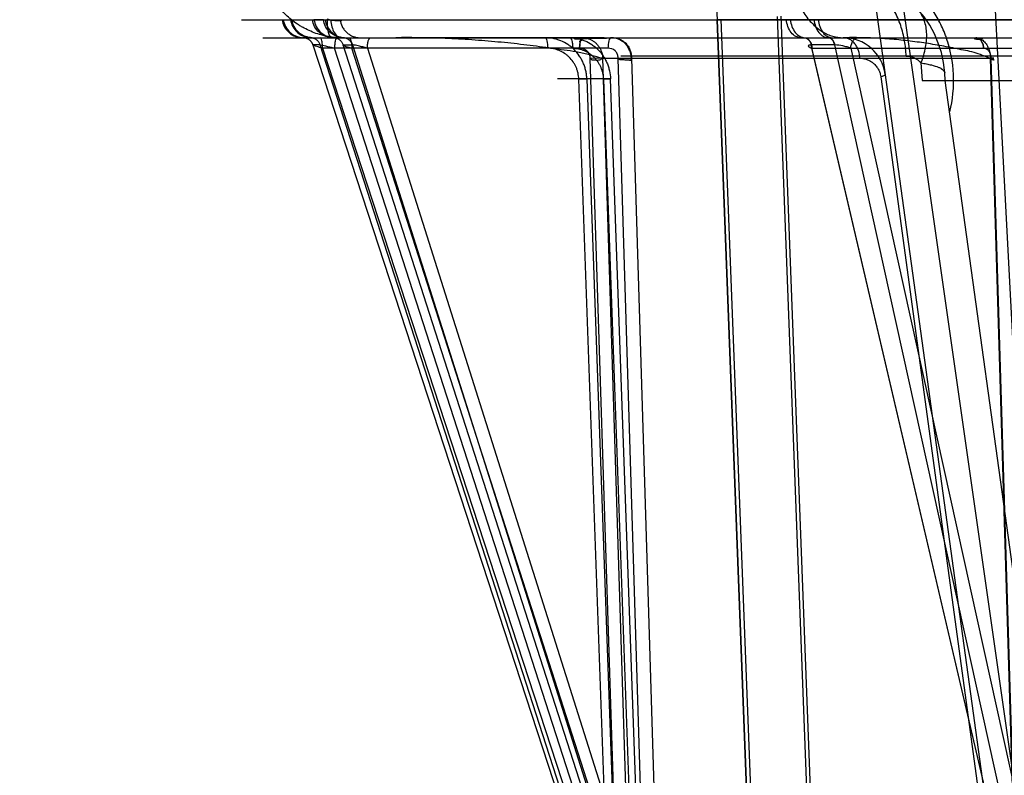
# Model space of a CAD drawing. Header units: millimetres. Extents: x 0 to 297, y 0 to 210.
# Tile 411 of 446: x 241.946 to 242.361, y 160.867 to 161.186. Entities that reach past the tile are written whole.
import ezdxf

# ---------------------------------------------------------------- set-up
doc = ezdxf.new("R2010")
doc.units = ezdxf.units.MM
doc.header["$LTSCALE"] = 16.335
doc.layers.get('0').update_dxf_attribs({"linetype": 'CONTINUOUS'})
for name, color, linetype in [('AXES_REF', 7, 'CONTINUOUS'), ('INTFCLR_1', 7, 'CONTINUOUS'), ('INTFCLR_144815', 7, 'CONTINUOUS'), ('INTFCLR_72935', 7, 'CONTINUOUS')]:
    doc.layers.add(name, color=color, linetype=linetype)

msp = doc.modelspace()

# ---------------------------------------------------------------- linework, layer by layer
at = {"color": 7, "linetype": 'Continuous'}
for centre, radius in [((241.415033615, 154.4105885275), 8.7262453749), ((241.415033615, 154.4105885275), 8.7255), ((241.415033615, 154.4105885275), 8.6696226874), ((241.415033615, 161.8787885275), 0.7695), ((241.415033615, 161.8787885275), 0.7515), ((241.415033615, 161.8787885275), 0.7272), ((241.415033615, 161.8787885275), 0.72), ((241.415033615, 161.8787885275), 0.7155), ((241.415033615, 161.8787885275), 0.693)]:
    msp.add_circle(centre, radius, dxfattribs=at)
at = {"color": 9, "linetype": 'Continuous'}
msp.add_circle((241.415033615, 161.8787885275), 0.747, dxfattribs=at)
at = {"color": 7, "linetype": 'Continuous'}
msp.add_arc((241.415033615, 154.4105885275), 8.64, 278.2771290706, 261.7228709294, dxfattribs=at)
at = {"layer": 'AXES_REF', "color": 9, "linetype": 'Continuous'}
msp.add_arc((241.415033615, 154.4105885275), 7.9600610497, 94.4118118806, 85.5881881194, dxfattribs=at)
at = {"layer": 'INTFCLR_1', "color": 6, "linetype": 'Continuous'}
for p, q in [((243.3263917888, 161.1861563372), (242.2401786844, 161.1861563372)), ((242.2401786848, 161.1861563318), (242.2868884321, 159.9635757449)), ((242.2401791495, 161.1861441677), (242.2417630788, 161.1862533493)), ((242.2417635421, 161.1862412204), (242.2884753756, 159.9636060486)), ((242.2782538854, 160.855222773), (242.2655581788, 161.1875200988)), ((242.279839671, 160.8552833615), (242.2671430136, 161.187605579))]:
    msp.add_line(p, q, dxfattribs=at)
msp.add_arc((242.7832852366, 161.2235885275), 0.5443949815, 179.5302673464, 183.9440080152, dxfattribs=at)
at = {"layer": 'INTFCLR_144815', "color": 9, "linetype": 'Continuous'}
for p, q in [((242.3784480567, 160.7740740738), (242.215237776, 161.9152143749)), ((242.3727039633, 160.7167535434), (242.2908841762, 161.3096670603)), ((242.0394927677, 161.1861806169), (242.2710559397, 161.1861789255)), ((242.0570536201, 161.1861772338), (242.0590711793, 161.1861772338)), ((242.0740164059, 161.1861772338), (242.0700302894, 161.1861772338)), ((242.0770810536, 161.1859727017), (242.0756125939, 161.1863574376)), ((242.2810272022, 161.1861772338), (242.2710561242, 161.1861772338)), ((242.2810270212, 161.1861789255), (242.5620922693, 161.1861806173)), ((242.0483819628, 161.1785885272), (243.5328808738, 161.1785885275)), ((242.0654895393, 161.1785874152), (242.0652302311, 161.1785885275)), ((242.0685668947, 161.1785873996), (242.0665377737, 161.1785875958)), ((242.0693139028, 161.1785885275), (242.0686191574, 161.1785874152)), ((242.0814706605, 161.1785885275), (242.0776901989, 161.1788242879)), ((242.0778935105, 161.1785885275), (242.0782998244, 161.1785874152)), ((242.0783618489, 161.1785873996), (242.0823003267, 161.1785873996)), ((242.2754826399, 161.1785885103), (242.2766694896, 161.1785874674)), ((242.2770404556, 161.1785873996), (242.2868923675, 161.1785873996)), ((242.2870556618, 161.1785873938), (242.2881608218, 161.1785881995)), ((242.069598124, 161.1755115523), (242.1914130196, 160.8027074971)), ((242.0726283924, 161.1755115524), (242.069598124, 161.1755115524)), ((242.1929795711, 160.8027074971), (242.0726283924, 161.1755115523)), ((242.0736498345, 161.1741277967), (242.1945604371, 160.8040912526)), ((242.1940694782, 161.1741277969), (242.0736498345, 161.1741277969)), ((242.1981514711, 160.8040912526), (242.0786937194, 161.1741277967)), ((242.0823480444, 161.1755115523), (242.0823166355, 161.1755119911)), ((242.2021373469, 160.8027074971), (242.0823480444, 161.1755115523)), ((242.0823480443, 161.1755115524), (242.0862865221, 161.1755115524)), ((242.2049042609, 160.8040912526), (242.0860042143, 161.1741277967)), ((242.086320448, 161.1755119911), (242.0862865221, 161.1755115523)), ((242.0862865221, 161.1755115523), (242.2041734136, 160.8027074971)), ((242.0925598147, 161.1741277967), (242.2095715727, 160.8040912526)), ((242.279883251, 161.1755115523), (242.2798024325, 161.1755119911)), ((242.3670132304, 160.8027074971), (242.279883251, 161.1755115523)), ((242.2897351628, 161.1755115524), (242.2798832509, 161.1755115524)), ((242.3666337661, 160.8040912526), (242.2801505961, 161.1741277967)), ((242.2801505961, 161.1741277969), (242.3689417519, 161.1741277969)), ((242.2898177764, 161.1755119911), (242.2897351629, 161.1755115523)), ((242.2897351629, 161.1755115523), (242.3721063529, 160.8027074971)), ((242.2965491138, 161.1741277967), (242.3783088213, 160.8040912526)), ((242.1864949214, 161.1697848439), (242.1981514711, 160.8040912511)), ((242.1918619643, 161.1699026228), (242.3554973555, 161.1699026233)), ((242.2043879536, 160.7771312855), (242.1918619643, 161.1699026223)), ((242.2095715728, 160.804091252), (242.1983596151, 161.1697848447)), ((243.3670721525, 161.1708503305), (242.1994983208, 161.1708503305)), ((242.2039410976, 161.169902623), (242.2159911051, 160.7771312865)), ((242.3672908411, 160.7771312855), (242.3554973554, 161.1699026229)), ((242.3556384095, 161.1697848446), (242.3666337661, 160.8040912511)), ((242.1951537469, 161.1612167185), (242.1728182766, 161.1612167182)), ((242.1817789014, 161.1610989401), (242.1852637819, 161.1612206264)), ((242.194560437, 160.8040912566), (242.1817789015, 161.1610989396)), ((242.1851729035, 161.1612167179), (242.198919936, 160.7771312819)), ((242.1921366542, 161.1610989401), (242.1951537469, 161.1612167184)), ((242.1921366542, 161.1610989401), (242.2049042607, 160.8040912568)), ((242.2088842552, 160.7771312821), (242.1951537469, 161.1612167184)), ((242.3091863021, 161.1621329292), (242.3698535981, 160.7171782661)), ((242.336431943, 161.1605885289), (242.3362124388, 161.1637275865)), ((242.3903472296, 160.7698871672), (242.3364319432, 161.1605885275))]:
    msp.add_line(p, q, dxfattribs=at)
at = {"layer": 'INTFCLR_144815', "color": 6, "linetype": 'Continuous'}
for p, q in [((242.3827853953, 160.7102319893), (242.349749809, 161.3405885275)), ((242.3261307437, 161.1679200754), (242.3266434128, 161.1605885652)), ((242.3266321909, 161.1605885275), (243.2399382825, 161.1605885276))]:
    msp.add_line(p, q, dxfattribs=at)
at = {"layer": 'INTFCLR_144815', "color": 7, "linetype": 'Continuous'}
for p, q in [((242.1918619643, 161.1699026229), (242.1864949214, 161.1697848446)), ((242.1983596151, 161.1697848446), (242.2039410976, 161.1699026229))]:
    msp.add_line(p, q, dxfattribs=at)
at = {"layer": 'INTFCLR_144815', "color": 9, "linetype": 'Continuous'}
msp.add_circle((242.7832852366, 160.7105885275), 0.4450735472, dxfattribs=at)
for centre, radius, start, end in [((242.2913220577, 161.1605885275), 0.045, 3.9999999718, 89.99999998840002), ((242.2932858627, 161.1605885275), 0.018, 7.856974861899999, 89.99999998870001), ((242.2867177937, 161.1605144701), 0.0532321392, 345.5760701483, 19.8482747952), ((242.7832852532, 160.7106670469), 0.4405735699, 359.9897887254, 180.0102113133)]:
    msp.add_arc(centre, radius, start, end, dxfattribs=at)
for points, knots in [([(242.0776901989, 161.1788242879), (242.0766542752, 161.1789505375), (242.0745942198, 161.1793037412), (242.0705607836, 161.1803980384), (242.0671716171, 161.1818525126), (242.0644315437, 161.1834146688), (242.0626304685, 161.1845522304), (242.0596095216, 161.1867575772), (242.056491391, 161.1897382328), (242.053784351, 161.1930906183), (242.0513555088, 161.1966848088), (242.0496337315, 161.200092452), (242.0484745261, 161.2031395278), (242.0477863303, 161.2052051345), (242.0468131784, 161.2088742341), (242.0463757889, 161.21211264), (242.0462682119, 161.2142743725)], [0, 0, 0, 0, 0.06096940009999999, 0.1218725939, 0.2439126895, 0.2749194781, 0.3061305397, 0.3683174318, 0.4931992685, 0.5566512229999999, 0.6198066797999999, 0.7463947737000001, 0.778407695, 0.8102573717, 0.8735491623, 1, 1, 1, 1]), ([(242.2697541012, 161.2142743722), (242.2697571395, 161.2137417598), (242.2697788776, 161.2126680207), (242.2698866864, 161.2104932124), (242.2701484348, 161.2077346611), (242.2706754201, 161.204411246), (242.271673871, 161.2000092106), (242.273461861, 161.1947404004), (242.27646178, 161.1890599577), (242.280174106, 161.1843951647), (242.2843837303, 161.1810075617), (242.2888161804, 161.1790212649), (242.291851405, 161.1785885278), (242.2932858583, 161.1785885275)], [0, 0, 0, 0, 0.0340774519, 0.0687006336, 0.1393008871, 0.2112464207, 0.2838353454, 0.4279363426, 0.5658356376, 0.6928549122, 0.8067642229, 0.908222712, 1, 1, 1, 1]), ([(242.3369081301, 161.1785885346), (242.336693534, 161.1791854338), (242.3360700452, 161.180827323), (242.3349223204, 161.1834547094), (242.3329137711, 161.1873651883), (242.3305841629, 161.1910376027), (242.3279724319, 161.194432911), (242.32524167, 161.1975868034), (242.321572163, 161.2011481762), (242.3175881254, 161.2042395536), (242.3142775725, 161.2063934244), (242.3109518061, 161.2083171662), (242.3050598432, 161.2111340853), (242.2988265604, 161.2130221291), (242.2934358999, 161.2139477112), (242.2898768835, 161.2143804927), (242.2871961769, 161.2145077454), (242.2854155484, 161.2145099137)], [0, 0, 0, 0, 0.0284645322, 0.0787984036, 0.1285671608, 0.2256500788, 0.273394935, 0.320708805, 0.412764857, 0.5023490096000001, 0.5465190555, 0.5899295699, 0.6746804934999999, 0.8391693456, 0.8798035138, 0.9200937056, 1, 1, 1, 1]), ([(242.319880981, 161.1708489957), (242.3198213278, 161.1729916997), (242.3193889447, 161.1773660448), (242.3177608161, 161.1838283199), (242.3150797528, 161.1900184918), (242.3114028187, 161.195542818), (242.3069057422, 161.2000506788), (242.3018613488, 161.2032955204), (242.2966010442, 161.2051808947), (242.29303368, 161.2055885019), (242.2913222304, 161.2055885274)], [0, 0, 0, 0, 0.1297853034, 0.2650928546, 0.4019477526, 0.5362419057, 0.6645323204, 0.7847508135, 0.8963762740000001, 1, 1, 1, 1]), ([(242.3261419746, 161.1679183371), (242.3270161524, 161.1700557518), (242.32834764, 161.1743291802), (242.3288605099, 161.1807323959), (242.3276703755, 161.1864900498), (242.3257024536, 161.1896746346), (242.324531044, 161.1909556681)], [0, 0, 0, 0, 0.2853258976, 0.5489449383, 0.7855214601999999, 1, 1, 1, 1]), ([(242.0565448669, 161.1861806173), (242.0567006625, 161.1851738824), (242.0573738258, 161.18313906), (242.0593809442, 161.1806009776), (242.0621464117, 161.1789564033), (242.0642318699, 161.1785885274), (242.06523027, 161.1785885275)], [0, 0, 0, 0, 0.2445646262, 0.5034961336, 0.7603132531, 1, 1, 1, 1]), ([(242.0570536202, 161.1861772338), (242.0572070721, 161.1851852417), (242.0578640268, 161.1831819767), (242.0598163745, 161.1806701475), (242.0625107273, 161.1790136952), (242.0645535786, 161.1786099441), (242.0655366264, 161.1785873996)], [0, 0, 0, 0, 0.2448636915, 0.5035720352, 0.7601332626, 1, 1, 1, 1]), ([(242.0601205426, 161.1861772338), (242.0602732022, 161.1851855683), (242.0609263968, 161.1831837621), (242.0628692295, 161.1806717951), (242.0655523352, 161.1790141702), (242.067587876, 161.1786099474), (242.0685668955, 161.1785873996)], [0, 0, 0, 0, 0.2453238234, 0.5042068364, 0.7605609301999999, 1, 1, 1, 1]), ([(242.069313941, 161.1785885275), (242.0683210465, 161.1785885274), (242.066245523, 161.1789570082), (242.0634952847, 161.1806032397), (242.0615010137, 161.1831415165), (242.060832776, 161.1851743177), (242.0606779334, 161.1861806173)], [0, 0, 0, 0, 0.2391081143, 0.4956418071, 0.7548115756, 1, 1, 1, 1]), ([(242.0778935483, 161.1785885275), (242.0769122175, 161.1785885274), (242.0748575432, 161.1789583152), (242.07213937, 161.1806080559), (242.070172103, 161.1831466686), (242.0695141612, 161.1851752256), (242.0693613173, 161.1861806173)], [0, 0, 0, 0, 0.2378777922, 0.4938117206, 0.7534896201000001, 1, 1, 1, 1]), ([(242.070030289, 161.1861772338), (242.0701808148, 161.1851865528), (242.070822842, 161.1831893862), (242.072736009, 161.1806771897), (242.0753833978, 161.1790158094), (242.0773957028, 161.1786099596), (242.0783618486, 161.1785873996)], [0, 0, 0, 0, 0.2468099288, 0.5062763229, 0.7619689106, 1, 1, 1, 1]), ([(242.0823003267, 161.1785873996), (242.0813394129, 161.178609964), (242.0793365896, 161.1790164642), (242.0767038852, 161.1806793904), (242.0748030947, 161.1831916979), (242.0741659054, 161.1851869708), (242.0740164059, 161.1861772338)], [0, 0, 0, 0, 0.2374611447, 0.4928806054, 0.7525812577, 1, 1, 1, 1]), ([(242.0747331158, 161.1861806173), (242.0748847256, 161.1851757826), (242.0755363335, 161.1831498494), (242.0774868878, 161.1806110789), (242.0801851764, 161.1789591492), (242.0822269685, 161.1785885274), (242.0832011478, 161.1785885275)], [0, 0, 0, 0, 0.2473359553, 0.5073333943, 0.762893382, 1, 1, 1, 1]), ([(242.0756125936, 161.1863574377), (242.0755582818, 161.1853976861), (242.0755420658, 161.1835777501), (242.0758993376, 161.1811957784), (242.0764569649, 161.1794579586), (242.0773375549, 161.1788207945), (242.0776901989, 161.1788242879)], [0, 0, 0, 0, 0.3484803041, 0.6566910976, 0.8721552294, 1, 1, 1, 1]), ([(242.0770810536, 161.1859727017), (242.0771675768, 161.1850164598), (242.0774822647, 161.1831824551), (242.07841592, 161.1807912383), (242.0797325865, 161.1790739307), (242.0809511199, 161.1785885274), (242.0814706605, 161.1785885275)], [0, 0, 0, 0, 0.3128997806, 0.6023182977, 0.8306885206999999, 1, 1, 1, 1]), ([(242.0810010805, 161.1861806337), (242.0811467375, 161.1861202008), (242.081319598, 161.1860483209), (242.08165221, 161.1858227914), (242.0813724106, 161.1856259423), (242.0809809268, 161.1856511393), (242.0803998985, 161.1856286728), (242.0797023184, 161.1856802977), (242.0785932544, 161.1857764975), (242.0777064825, 161.1858877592), (242.0770810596, 161.1859727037)], [0, 0, 0, 0, 0.08993598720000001, 0.1325084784, 0.163973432, 0.2400034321, 0.365637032, 0.4902748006, 0.6400393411, 1, 1, 1, 1]), ([(242.0810010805, 161.1861806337), (242.0811512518, 161.1851764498), (242.0816332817, 161.1836672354), (242.0827501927, 161.1818978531), (242.0838375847, 161.1807117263), (242.0851134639, 161.1797563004), (242.0869285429, 161.1788650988), (242.0884282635, 161.1785885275), (242.0893941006, 161.1785885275)], [0, 0, 0, 0, 0.247765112, 0.3777623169, 0.5086293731, 0.6381353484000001, 0.7643171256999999, 1, 1, 1, 1]), ([(242.2754822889, 161.1785885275), (242.2747656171, 161.1785885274), (242.2731828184, 161.1790090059), (242.2712373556, 161.1807436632), (242.2698883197, 161.1832582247), (242.2694480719, 161.1851934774), (242.2693400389, 161.1861806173)], [0, 0, 0, 0, 0.2031558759, 0.4438233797, 0.7185033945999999, 1, 1, 1, 1]), ([(242.2710561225, 161.1861772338), (242.271162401, 161.1852042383), (242.2715918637, 161.1832969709), (242.2729023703, 161.1808097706), (242.2747884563, 161.179070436), (242.2763341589, 161.1786103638), (242.2770404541, 161.1785873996)], [0, 0, 0, 0, 0.2814276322, 0.5559218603, 0.7968128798, 1, 1, 1, 1]), ([(242.2810272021, 161.1861772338), (242.2811310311, 161.1852050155), (242.2815501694, 161.1833018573), (242.2828306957, 161.1808174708), (242.2846764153, 161.1790746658), (242.2861989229, 161.1786103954), (242.2868923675, 161.1785873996)], [0, 0, 0, 0, 0.2833876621, 0.5588076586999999, 0.7989032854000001, 1, 1, 1, 1]), ([(242.2827773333, 161.1861806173), (242.2828824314, 161.1851945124), (242.2833092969, 161.183264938), (242.2846178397, 161.1807543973), (242.286508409, 161.1790144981), (242.2880599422, 161.1785885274), (242.2887589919, 161.1785885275)], [0, 0, 0, 0, 0.2841719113, 0.560120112, 0.7996850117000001, 1, 1, 1, 1]), ([(242.0654895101, 161.1785873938), (242.0659029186, 161.1785779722), (242.0667884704, 161.1784293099), (242.0680172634, 161.1777993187), (242.069011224, 161.1767852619), (242.0694335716, 161.1759425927), (242.069574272, 161.1755119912)], [0, 0, 0, 0, 0.2284497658, 0.488298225, 0.7497337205, 1, 1, 1, 1]), ([(242.069598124, 161.1755115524), (242.0694610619, 161.1759335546), (242.0690525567, 161.1767598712), (242.0680927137, 161.1777634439), (242.0668736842, 161.1784166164), (242.0659738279, 161.1785773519), (242.0655366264, 161.1785873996)], [0, 0, 0, 0, 0.2459579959, 0.5025142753, 0.7575816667, 1, 1, 1, 1]), ([(242.0685668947, 161.1785873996), (242.0690040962, 161.1785773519), (242.0699039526, 161.1784166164), (242.0711229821, 161.1777634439), (242.072082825, 161.1767598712), (242.0724913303, 161.1759335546), (242.0726283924, 161.1755115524)], [0, 0, 0, 0, 0.2424183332, 0.4974857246, 0.7540420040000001, 1, 1, 1, 1]), ([(242.068619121, 161.1785874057), (242.0690535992, 161.1785773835), (242.0699484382, 161.1784164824), (242.071159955, 161.1777628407), (242.0721133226, 161.1767591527), (242.0725186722, 161.1759336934), (242.072654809, 161.1755119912)], [0, 0, 0, 0, 0.2418507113, 0.4966336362, 0.7533977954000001, 1, 1, 1, 1]), ([(242.0736498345, 161.1741277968), (242.0736487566, 161.1746768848), (242.0735820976, 161.1759823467), (242.0734062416, 161.1773190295), (242.0729414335, 161.1785885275), (242.0726375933, 161.1785885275)], [0, 0, 0, 0, 0.3517099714, 0.8053801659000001, 1, 1, 1, 1]), ([(242.0782997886, 161.1785874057), (242.078732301, 161.1785773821), (242.079623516, 161.1784163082), (242.0808295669, 161.1777622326), (242.0817781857, 161.1767583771), (242.0821811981, 161.1759334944), (242.0823166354, 161.1755119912)], [0, 0, 0, 0, 0.241435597, 0.4960113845, 0.7529281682, 1, 1, 1, 1]), ([(242.0783618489, 161.1785873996), (242.0787911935, 161.178577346), (242.0796765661, 161.1784159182), (242.0808737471, 161.1777610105), (242.0818146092, 161.1767567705), (242.0822137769, 161.1759327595), (242.0823480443, 161.1755115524)], [0, 0, 0, 0, 0.2407574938, 0.4949964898, 0.7521636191, 1, 1, 1, 1]), ([(242.0797059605, 161.1785885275), (242.0795442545, 161.1785885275), (242.0791726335, 161.1780896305), (242.0789490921, 161.1771497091), (242.0787320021, 161.1757299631), (242.0786947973, 161.1746768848), (242.0786937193, 161.1741277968)], [0, 0, 0, 0, 0.1030238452, 0.3257261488, 0.6501721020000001, 1, 1, 1, 1]), ([(242.0862865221, 161.1755115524), (242.0861522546, 161.1759327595), (242.0857530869, 161.1767567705), (242.0848122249, 161.1777610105), (242.0836150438, 161.1784159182), (242.0827296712, 161.178577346), (242.0823003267, 161.1785873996)], [0, 0, 0, 0, 0.2478363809, 0.5050035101, 0.7592425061, 1, 1, 1, 1]), ([(242.0823674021, 161.1785873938), (242.0827678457, 161.1785779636), (242.083628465, 161.1784282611), (242.0848194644, 161.1777949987), (242.0857792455, 161.1767796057), (242.0861847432, 161.1759411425), (242.086320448, 161.1755119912)], [0, 0, 0, 0, 0.2256880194, 0.4839502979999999, 0.7463982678, 1, 1, 1, 1]), ([(242.0846885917, 161.1785885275), (242.0848801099, 161.1785885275), (242.0853523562, 161.1781503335), (242.0856779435, 161.1771510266), (242.0859508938, 161.1757396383), (242.0860028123, 161.1746772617), (242.0860042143, 161.1741277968)], [0, 0, 0, 0, 0.1184999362, 0.342563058, 0.6600231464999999, 1, 1, 1, 1]), ([(242.0925598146, 161.1741277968), (242.0925612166, 161.1746772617), (242.0926131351, 161.1757396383), (242.0928860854, 161.1771510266), (242.0932116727, 161.1781503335), (242.093683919, 161.1785885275), (242.0938754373, 161.1785885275)], [0, 0, 0, 0, 0.3399768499, 0.6574369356, 0.8815000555, 1, 1, 1, 1]), ([(242.1851729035, 161.1612167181), (242.1851524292, 161.1617955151), (242.185056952, 161.1629516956), (242.1847515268, 161.1646608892), (242.1842890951, 161.1663265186), (242.1836746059, 161.1679347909), (242.1829122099, 161.1694779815), (242.1817109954, 161.1714215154), (242.1802388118, 161.1731837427), (242.1785444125, 161.1747028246), (242.1767200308, 161.176045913), (242.1747114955, 161.1771163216), (242.1725873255, 161.1778750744), (242.1704033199, 161.1784220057), (242.1687148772, 161.1785885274), (242.1675937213, 161.1785885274)], [0, 0, 0, 0, 0.0636522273, 0.1272786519, 0.1905553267, 0.2533514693, 0.3162261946, 0.3794300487, 0.5041732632, 0.5667937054, 0.6292153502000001, 0.7528420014, 0.8150931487, 0.8767798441, 1, 1, 1, 1]), ([(242.1675937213, 161.1785885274), (242.1677554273, 161.1785885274), (242.1681267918, 161.1780899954), (242.1684744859, 161.176639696), (242.1686038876, 161.1751847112), (242.1686059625, 161.1741277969)], [0, 0, 0, 0, 0.1031172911, 0.3260215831, 1, 1, 1, 1]), ([(242.1778841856, 161.1785885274), (242.1780757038, 161.1785885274), (242.1785479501, 161.1781503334), (242.1788735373, 161.1771510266), (242.1791464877, 161.1757396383), (242.1791984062, 161.1746772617), (242.1791998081, 161.1741277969)], [0, 0, 0, 0, 0.1184999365, 0.3425630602, 0.6600231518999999, 1, 1, 1, 1]), ([(242.1778841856, 161.1785885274), (242.1789853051, 161.1785885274), (242.1806443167, 161.1784217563), (242.1827886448, 161.1778748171), (242.1848764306, 161.1771153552), (242.186849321, 161.1760440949), (242.188639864, 161.1747018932), (242.190305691, 161.1731813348), (242.1917513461, 161.1714188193), (242.1929305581, 161.1694768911), (242.1936796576, 161.1679338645), (242.1942838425, 161.166325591), (242.19489079, 161.1641029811), (242.1951130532, 161.1623725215), (242.1951537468, 161.1612167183)], [0, 0, 0, 0, 0.1221239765, 0.1833231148, 0.2451474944, 0.368174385, 0.4304444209, 0.4930212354, 0.6180007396, 0.6814780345, 0.7447153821, 0.8079506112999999, 0.8717316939, 1, 1, 1, 1]), ([(242.1953851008, 161.1785885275), (242.1951935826, 161.1785885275), (242.1947215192, 161.1781504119), (242.1942263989, 161.1766375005), (242.1940721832, 161.1751879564), (242.1940694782, 161.1741277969)], [0, 0, 0, 0, 0.1186746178, 0.3430680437, 1, 1, 1, 1]), ([(242.2768596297, 161.1785885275), (242.2772747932, 161.1785885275), (242.2781972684, 161.1783349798), (242.2792986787, 161.1772886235), (242.2799899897, 161.175801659), (242.2801470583, 161.1746820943), (242.2801505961, 161.1741277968)], [0, 0, 0, 0, 0.2049234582, 0.4499630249, 0.7263948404, 1, 1, 1, 1]), ([(242.2768807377, 161.1785874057), (242.2775498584, 161.178566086), (242.2786085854, 161.1779727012), (242.2794273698, 161.1767133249), (242.2797063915, 161.1759229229), (242.2798024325, 161.1755119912)], [0, 0, 0, 0, 0.4471117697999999, 0.7181555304, 1, 1, 1, 1]), ([(242.2770404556, 161.1785873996), (242.2776950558, 161.1785659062), (242.2787299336, 161.1779631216), (242.2795193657, 161.1767099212), (242.2797899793, 161.175921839), (242.2798832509, 161.1755115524)], [0, 0, 0, 0, 0.4431126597, 0.7153355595, 1, 1, 1, 1]), ([(242.2897351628, 161.1755115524), (242.2896418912, 161.175921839), (242.2893712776, 161.1767099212), (242.2885818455, 161.1779631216), (242.2875469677, 161.1785659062), (242.2868923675, 161.1785873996)], [0, 0, 0, 0, 0.2846644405, 0.5568873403, 1, 1, 1, 1]), ([(242.2870556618, 161.1785873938), (242.2873396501, 161.1785778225), (242.2879790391, 161.1784109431), (242.2888151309, 161.1777426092), (242.2894620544, 161.1767278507), (242.289725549, 161.175929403), (242.2898177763, 161.1755119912)], [0, 0, 0, 0, 0.1930396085, 0.4342256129, 0.709588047, 1, 1, 1, 1]), ([(242.3003971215, 161.1699026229), (242.3003669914, 161.1709939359), (242.3000810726, 161.1726583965), (242.2992018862, 161.1746951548), (242.2982863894, 161.176076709), (242.2971667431, 161.177203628), (242.2959106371, 161.1780150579), (242.2946005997, 161.1784865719), (242.2937120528, 161.1785885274), (242.2932858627, 161.1785885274)], [0, 0, 0, 0, 0.2650255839, 0.4021141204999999, 0.5365566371, 0.6648897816, 0.7850483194, 0.8965390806, 1, 1, 1, 1]), ([(242.2965491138, 161.1741277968), (242.2965526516, 161.1746820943), (242.2967097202, 161.175801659), (242.2974010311, 161.1772886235), (242.2985024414, 161.1783349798), (242.2994249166, 161.1785885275), (242.29984008, 161.1785885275)], [0, 0, 0, 0, 0.2736051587, 0.5500369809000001, 0.7950765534, 1, 1, 1, 1]), ([(242.0736498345, 161.1741277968), (242.0730360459, 161.1743012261), (242.0721055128, 161.1745496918), (242.0707013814, 161.1750303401), (242.0702551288, 161.1751016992), (242.0694364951, 161.175512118), (242.069574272, 161.1755119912)], [0, 0, 0, 0, 0.4427968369, 0.7127995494, 0.904350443, 1, 1, 1, 1]), ([(242.072654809, 161.1755119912), (242.0734057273, 161.175511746), (242.0747560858, 161.1751161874), (242.0767633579, 161.1746615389), (242.0780345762, 161.1743139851), (242.0786937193, 161.1741277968)], [0, 0, 0, 0, 0.3633821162, 0.6685484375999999, 1, 1, 1, 1]), ([(242.0823166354, 161.1755119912), (242.0822701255, 161.175511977), (242.0821305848, 161.1755144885), (242.0822913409, 161.1753387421), (242.0825262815, 161.1752720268), (242.0829560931, 161.1750770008), (242.0835354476, 161.1748844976), (242.0845688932, 161.174543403), (242.0854088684, 161.1742989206), (242.0860042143, 161.1741277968)], [0, 0, 0, 0, 0.0330518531, 0.05555442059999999, 0.1207857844, 0.2291629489, 0.3773675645, 0.5597925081, 1, 1, 1, 1]), ([(242.0925598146, 161.1741277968), (242.0919058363, 161.1743163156), (242.0906285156, 161.1746652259), (242.0885563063, 161.1751346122), (242.087130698, 161.1755124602), (242.086320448, 161.1755119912)], [0, 0, 0, 0, 0.3191995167, 0.6199993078, 1, 1, 1, 1]), ([(242.1817789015, 161.1610989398), (242.1817633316, 161.1615330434), (242.1816915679, 161.1624001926), (242.1814620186, 161.1636820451), (242.1811150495, 161.1649312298), (242.1806543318, 161.1661374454), (242.1800828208, 161.1672948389), (242.1791825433, 161.168752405), (242.1780792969, 161.1700740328), (242.176809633, 161.1712134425), (242.1754428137, 161.1722207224), (242.173938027, 161.173023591), (242.1723465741, 161.1735925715), (242.1707106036, 161.1740028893), (242.1694457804, 161.1741277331), (242.1686059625, 161.1741277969)], [0, 0, 0, 0, 0.06368698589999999, 0.1273487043, 0.1906592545, 0.2534864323, 0.3163881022, 0.3796133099, 0.5043786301, 0.5669993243, 0.6294132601, 0.7529997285, 0.8152204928, 0.8768701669, 1, 1, 1, 1]), ([(242.1791998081, 161.1741277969), (242.1800242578, 161.1741277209), (242.1812665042, 161.174002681), (242.1828720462, 161.1735923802), (242.1844356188, 161.1730228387), (242.1859131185, 161.1722193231), (242.1872540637, 161.1712127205), (242.1885019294, 161.1700721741), (242.1895849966, 161.1687503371), (242.1904685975, 161.1672940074), (242.1910300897, 161.1661367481), (242.1914828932, 161.1649304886), (242.1919385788, 161.1632636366), (242.1921056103, 161.161965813), (242.1921366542, 161.16109894)], [0, 0, 0, 0, 0.1220026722, 0.1831508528, 0.2449324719, 0.3679051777, 0.430164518, 0.492741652, 0.6177529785, 0.6812600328, 0.744534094, 0.8078110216, 0.8716372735, 1, 1, 1, 1]), ([(242.182120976, 161.1741277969), (242.182398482, 161.1741453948), (242.1832259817, 161.1741203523), (242.1845518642, 161.1736626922), (242.1860883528, 161.1722842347), (242.1865556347, 161.17072061), (242.1864949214, 161.1697848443)], [0, 0, 0, 0, 0.120950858, 0.3579856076, 0.5921087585, 1, 1, 1, 1]), ([(242.1983596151, 161.1697848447), (242.1983728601, 161.1699902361), (242.1983393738, 161.1706739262), (242.1980487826, 161.1718757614), (242.1968270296, 161.1735981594), (242.1951196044, 161.1741957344), (242.1940694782, 161.1741277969)], [0, 0, 0, 0, 0.0907795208, 0.3008562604, 0.5358557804, 1, 1, 1, 1]), ([(242.2798024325, 161.1755119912), (242.2796197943, 161.1755119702), (242.2792991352, 161.175501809), (242.2789161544, 161.1754329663), (242.2786291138, 161.1753263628), (242.2785489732, 161.174932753), (242.2792843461, 161.1745310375), (242.2797729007, 161.1742797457), (242.2801505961, 161.1741277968)], [0, 0, 0, 0, 0.1693081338, 0.2927233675, 0.37142196, 0.4259901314, 0.6225990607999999, 1, 1, 1, 1]), ([(242.2965491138, 161.1741277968), (242.2960350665, 161.1743359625), (242.2949086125, 161.174702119), (242.2926761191, 161.1752422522), (242.2909356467, 161.1755122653), (242.2898177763, 161.1755119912)], [0, 0, 0, 0, 0.2412179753, 0.51379011, 1, 1, 1, 1]), ([(242.3525432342, 161.1741277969), (242.3531280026, 161.1741808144), (242.3542291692, 161.173756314), (242.3553912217, 161.1721339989), (242.3556730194, 161.1707039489), (242.3556384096, 161.1697848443)], [0, 0, 0, 0, 0.2987898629, 0.5319665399, 1, 1, 1, 1]), ([(242.3003971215, 161.1699026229), (242.3008319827, 161.1699021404), (242.3017098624, 161.1698374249), (242.3030162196, 161.1695367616), (242.304313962, 161.1690208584), (242.3055833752, 161.1682574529), (242.3067946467, 161.167212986), (242.3077802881, 161.1659739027), (242.3085276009, 161.1646039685), (242.308970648, 161.1633366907), (242.3091385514, 161.162486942), (242.3091863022, 161.1621329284)], [0, 0, 0, 0, 0.1020153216, 0.2056011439, 0.3133269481, 0.4282884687, 0.5514989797, 0.686601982, 0.7973073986, 0.9161988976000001, 1, 1, 1, 1]), ([(242.319880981, 161.1708489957), (242.3204211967, 161.1708475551), (242.3215224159, 161.1707349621), (242.3230070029, 161.1702627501), (242.3246258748, 161.1693954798), (242.3256067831, 161.1685467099), (242.3261419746, 161.1679183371)], [0, 0, 0, 0, 0.2277917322, 0.4631844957, 0.6519571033, 1, 1, 1, 1]), ([(242.3091863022, 161.1621329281), (242.3096813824, 161.1622721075), (242.3102212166, 161.1624625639), (242.3111454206, 161.1628423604), (242.311116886, 161.163049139)], [0, 0, 0, 0, 0.7112927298, 1, 1, 1, 1])]:
    msp.add_open_spline(points, degree=3, knots=knots, dxfattribs=at)
at = {"layer": 'INTFCLR_144815', "color": 7, "linetype": 'Continuous'}
for points, knots in [([(242.182120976, 161.1741277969), (242.182121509, 161.1743993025), (242.1821471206, 161.1749461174), (242.1821406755, 161.1756425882), (242.1822988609, 161.1761687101), (242.1823421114, 161.1766003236), (242.1820554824, 161.1769847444), (242.1824076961, 161.1773307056), (242.182768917, 161.1774026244), (242.1830488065, 161.1775341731), (242.18327226, 161.1775797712), (242.1832563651, 161.1777939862), (242.182860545, 161.1777925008), (242.1823679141, 161.1779119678), (242.1815654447, 161.1779395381), (242.180750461, 161.17805023), (242.1802153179, 161.1780063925), (242.1796597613, 161.1782364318), (242.1813080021, 161.1781783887), (242.1824135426, 161.1783135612), (242.1854799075, 161.1783047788), (242.1888427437, 161.1783629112), (242.1907699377, 161.1783890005), (242.1941540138, 161.1784275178), (242.1919773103, 161.1784863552), (242.1904474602, 161.178482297), (242.1874260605, 161.1785041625), (242.183499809, 161.1785123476), (242.1758616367, 161.1785305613), (242.1646795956, 161.1785450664), (242.1428944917, 161.1785660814), (242.1344463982, 161.1785768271), (242.1009799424, 161.1785885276), (242.1055627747, 161.1785885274)], [0, 0, 0, 0, 0.007462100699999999, 0.0150948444, 0.0189184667, 0.0225087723, 0.0268646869, 0.0294230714, 0.0342935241, 0.0367984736, 0.0385132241, 0.0393126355, 0.0417044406, 0.0469319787, 0.0548130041, 0.0630767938, 0.0691687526, 0.0706075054, 0.0766167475, 0.09247972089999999, 0.119737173, 0.1522665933, 0.1805131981, 0.1949066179, 0.2039486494, 0.2202439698, 0.2459851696, 0.2823688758, 0.3302820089, 0.4540650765, 0.5989237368, 0.8740449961, 1, 1, 1, 1]), ([(242.1918619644, 161.1699026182), (242.1902147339, 161.1701858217), (242.1869509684, 161.171183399), (242.181997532, 161.1724814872), (242.1768525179, 161.1731377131), (242.1717078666, 161.1739189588), (242.1664807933, 161.1746248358), (242.1593853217, 161.175543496), (242.1503578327, 161.1765411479), (242.1393662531, 161.1775182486), (242.1300811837, 161.1780844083), (242.1225833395, 161.1783949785), (242.1150270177, 161.1785948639), (242.1093504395, 161.1786243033), (242.1055627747, 161.1785885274)], [0, 0, 0, 0, 0.0576705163, 0.1174218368, 0.1765000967, 0.2363686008, 0.2970295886, 0.3584716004, 0.4832405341, 0.6103802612, 0.7391897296, 0.8041660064, 0.8693032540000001, 1, 1, 1, 1]), ([(242.1831332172, 161.1785885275), (242.1826378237, 161.1785885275), (242.1824277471, 161.1772827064), (242.1821673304, 161.1759211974), (242.1821223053, 161.1748048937), (242.182120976, 161.1741277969)], [0, 0, 0, 0, 0.3188407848, 0.5642120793, 1, 1, 1, 1]), ([(242.1831332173, 161.1785885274), (242.1835362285, 161.1785885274), (242.1843511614, 161.1785304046), (242.1855575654, 161.1782669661), (242.1867284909, 161.1778256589), (242.1878305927, 161.1772146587), (242.1888271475, 161.1764556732), (242.1896974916, 161.1755730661), (242.1904319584, 161.1745884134), (242.1910272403, 161.1735119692), (242.1914751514, 161.1723571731), (242.1917650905, 161.1711464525), (242.1918483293, 161.170317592), (242.1918619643, 161.1699026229)], [0, 0, 0, 0, 0.08885821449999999, 0.1794212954, 0.271355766, 0.3637659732, 0.4562903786, 0.5465939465, 0.6361949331, 0.7263012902, 0.8169838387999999, 0.9084558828, 1, 1, 1, 1]), ([(242.1953851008, 161.1785885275), (242.1959274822, 161.1786238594), (242.1970188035, 161.1785873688), (242.198600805, 161.1782029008), (242.2000663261, 161.1775102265), (242.2013551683, 161.1765384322), (242.2024257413, 161.1753265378), (242.2032340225, 161.1739258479), (242.2037166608, 161.172501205), (242.2039214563, 161.1711470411), (242.2039678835, 161.1703133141), (242.2039410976, 161.169902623)], [0, 0, 0, 0, 0.1183927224, 0.2359480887, 0.3522620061, 0.4690286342, 0.5851307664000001, 0.7021267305, 0.8190587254, 0.9103525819, 1, 1, 1, 1]), ([(242.2039410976, 161.1699026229), (242.203928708, 161.1702908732), (242.2038561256, 161.1710641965), (242.2036055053, 161.1722000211), (242.2032169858, 161.1732939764), (242.2026949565, 161.1743294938), (242.2020477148, 161.1752870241), (242.2012943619, 161.1761398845), (242.2004545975, 161.1768740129), (242.1995461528, 161.1774832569), (242.1985745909, 161.1779674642), (242.1975473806, 161.1783221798), (242.1964784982, 161.1785396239), (242.1957496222, 161.1785885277), (242.1953851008, 161.1785885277)], [0, 0, 0, 0, 0.08648517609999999, 0.1724113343, 0.2583405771, 0.344272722, 0.4299140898, 0.5149575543, 0.5969115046, 0.6775825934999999, 0.7578285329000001, 0.8379305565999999, 0.9188418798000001, 1, 1, 1, 1]), ([(242.3554973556, 161.1699026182), (242.3543246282, 161.1701904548), (242.3520616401, 161.1711811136), (242.3486161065, 161.172471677), (242.3449726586, 161.1731389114), (242.3413695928, 161.1739181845), (242.3377025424, 161.1746246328), (242.332729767, 161.1755424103), (242.3263986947, 161.1765400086), (242.318685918, 161.1775174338), (242.3121657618, 161.1780842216), (242.3069021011, 161.1783949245), (242.3015998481, 161.178594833), (242.2976154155, 161.1786243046), (242.2949577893, 161.1785885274)], [0, 0, 0, 0, 0.0589493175, 0.1199639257, 0.1792541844, 0.2392759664, 0.3000367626, 0.361521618, 0.486143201, 0.6128546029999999, 0.7409850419, 0.8055541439, 0.8702484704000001, 1, 1, 1, 1]), ([(242.2949577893, 161.1785885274), (242.2971523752, 161.1785885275), (242.3044814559, 161.1785807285), (242.3178501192, 161.1785710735), (242.3317726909, 161.1785536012), (242.3416994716, 161.1785359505), (242.3466582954, 161.1785240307), (242.3502263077, 161.1785136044), (242.3539548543, 161.1784979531), (242.3556496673, 161.1784827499), (242.3578325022, 161.1784573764), (242.3558339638, 161.178347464), (242.3544832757, 161.1783735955), (242.3521589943, 161.1783091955), (242.3506681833, 161.1783021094), (242.3495030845, 161.1782121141), (242.3490129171, 161.1782525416), (242.3486055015, 161.1781258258), (242.3490568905, 161.1780732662), (242.349351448, 161.1780337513), (242.3499286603, 161.1779810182), (242.3505110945, 161.1779259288), (242.3510500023, 161.1778630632), (242.3521261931, 161.1777287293), (242.3514624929, 161.1773135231), (242.3516751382, 161.1768684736), (242.3522272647, 161.1764355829), (242.3523978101, 161.1753459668), (242.3525405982, 161.1745408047), (242.3525432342, 161.1741277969)], [0, 0, 0, 0, 0.08407638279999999, 0.2807683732, 0.51231809, 0.6168652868, 0.6620796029, 0.7009677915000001, 0.7573227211, 0.7882943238, 0.7986660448, 0.8041348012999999, 0.8434049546, 0.8676532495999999, 0.8886045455, 0.9024917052, 0.9095948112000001, 0.9112740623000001, 0.9140174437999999, 0.9196754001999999, 0.9269954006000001, 0.934702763, 0.9415223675, 0.9519314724, 0.9569555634, 0.9614880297, 0.9678454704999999, 0.9841770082, 1, 1, 1, 1]), ([(242.3525432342, 161.1741277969), (242.3525402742, 161.1745915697), (242.3524334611, 161.1755014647), (242.3519683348, 161.1767480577), (242.3510734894, 161.1780277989), (242.349953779, 161.1785885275), (242.3492522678, 161.1785885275)], [0, 0, 0, 0, 0.229956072, 0.4497148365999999, 0.65217135, 1, 1, 1, 1]), ([(242.3492522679, 161.1785885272), (242.3498361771, 161.1785885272), (242.3510746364, 161.1783262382), (242.3527061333, 161.1772240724), (242.3537842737, 161.175859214), (242.3544700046, 161.1745703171), (242.3548948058, 161.1734963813), (242.3552153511, 161.1723456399), (242.3554244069, 161.1711397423), (242.3554860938, 161.1703167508), (242.3554973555, 161.1699026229)], [0, 0, 0, 0, 0.1494417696, 0.3141290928, 0.4942274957, 0.588764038, 0.6872546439, 0.7891599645, 0.8939717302, 1, 1, 1, 1]), ([(242.1864949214, 161.1697848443), (242.186818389, 161.1697645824), (242.1872503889, 161.1691308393), (242.188220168, 161.1692877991), (242.1892828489, 161.1691207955), (242.1904453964, 161.1691247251), (242.1913069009, 161.1695614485), (242.1916944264, 161.1699095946), (242.1918619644, 161.1699026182)], [0, 0, 0, 0, 0.1719196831, 0.3249732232, 0.4798254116, 0.7531766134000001, 0.9110524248, 1, 1, 1, 1]), ([(242.2039410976, 161.169902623), (242.2039023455, 161.1699038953), (242.2038700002, 161.1697335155), (242.203822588, 161.169557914), (242.2037599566, 161.1692965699), (242.2037224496, 161.1690310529), (242.2034376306, 161.1688939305), (242.2031101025, 161.1691899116), (242.2025062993, 161.169059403), (242.2017680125, 161.1691691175), (242.2010013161, 161.1691711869), (242.2002811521, 161.1692868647), (242.1996126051, 161.1691676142), (242.1989380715, 161.1693725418), (242.1985960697, 161.1697697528), (242.1983596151, 161.1697848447)], [0, 0, 0, 0, 0.0181692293, 0.05676840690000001, 0.1021180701, 0.1399019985, 0.1767714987, 0.2232405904, 0.3231151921, 0.443117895, 0.5764946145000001, 0.6806129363, 0.7827433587, 0.8889707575, 1, 1, 1, 1]), ([(242.3556384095, 161.1697848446), (242.3560411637, 161.1698053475), (242.3576946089, 161.1699144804), (242.3559463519, 161.1699075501), (242.3554973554, 161.1699026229)], [0, 0, 0, 0, 0.473162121, 1, 1, 1, 1]), ([(242.3554973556, 161.1699026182), (242.3556780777, 161.169905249), (242.3561730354, 161.169777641), (242.3564569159, 161.169581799), (242.3569657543, 161.1690779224), (242.3566870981, 161.1692571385), (242.3564447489, 161.1691993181), (242.355990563, 161.1693383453), (242.3558483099, 161.1697660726), (242.3556384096, 161.1697848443)], [0, 0, 0, 0, 0.1771794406, 0.4484733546, 0.5290209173, 0.5785530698, 0.6641303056, 0.7934148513, 1, 1, 1, 1]), ([(242.3261419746, 161.1679183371), (242.3269408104, 161.1678004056), (242.3284235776, 161.1675542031), (242.3309432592, 161.1670142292), (242.3330735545, 161.166376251), (242.3350635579, 161.1654267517), (242.3361584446, 161.164499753), (242.3362124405, 161.1637275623)], [0, 0, 0, 0, 0.2144636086, 0.3985822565, 0.6863639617, 0.7944118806, 1, 1, 1, 1])]:
    msp.add_open_spline(points, degree=3, knots=knots, dxfattribs=at)
msp.add_open_spline([(242.3362124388, 161.1637275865), (242.3361865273, 161.1640981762), (242.3360196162, 161.164490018), (242.3357435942, 161.1647386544)], degree=3, dxfattribs=at)
at = {"layer": 'INTFCLR_72935', "color": 6, "linetype": 'Continuous'}
for p, q in [((242.2401786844, 161.1861563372), (243.3263917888, 161.1861563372)), ((242.2868884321, 159.9635757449), (242.2401786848, 161.1861563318)), ((242.2417651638, 161.1861987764), (242.2884759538, 159.963590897)), ((242.2784113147, 160.8511022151), (242.2655586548, 161.1875076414)), ((242.2799387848, 160.8526891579), (242.2671430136, 161.187605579))]:
    msp.add_line(p, q, dxfattribs=at)

doc.saveas('drawing.dxf')
